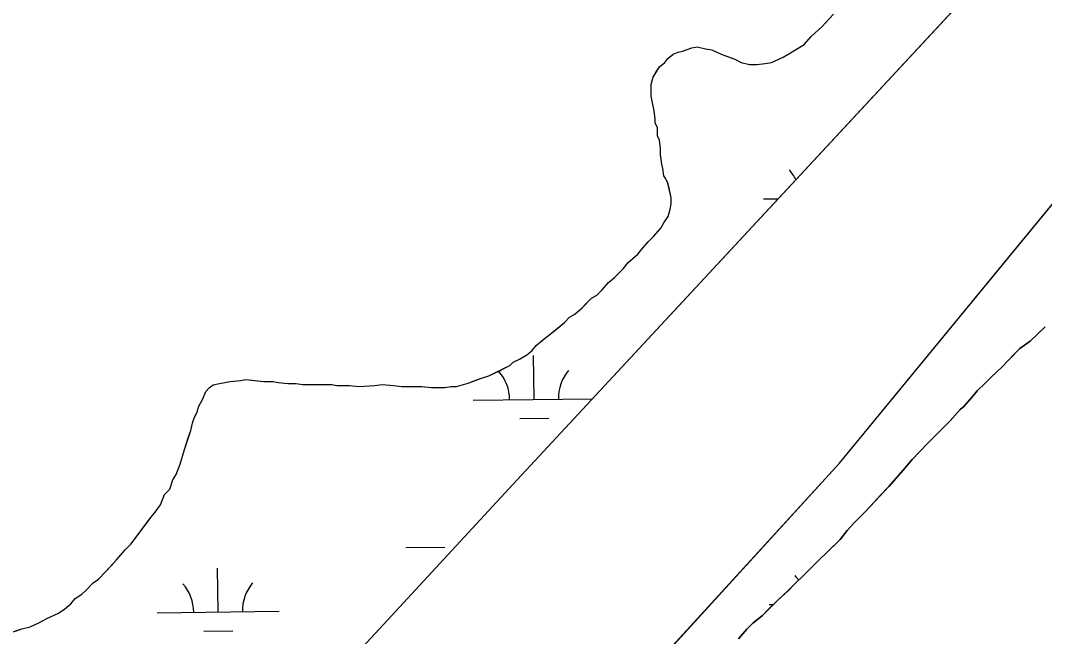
# Model space of a CAD drawing. Extents: x 3767014 to 3805179, y 361544 to 387384.
# Drawn here: x 3771875 to 3772714, y 377988 to 378493 of the extents above; entities that cross this region are included whole.
import ezdxf

# ---------------------------------------------------------------- set-up
doc = ezdxf.new("R2010")
doc.units = 0
doc.layers.add('V-TOPO-SHOR', color=7, linetype='Continuous')
doc.layers.add('V-WETL-SWMP', color=7, linetype='Continuous')

msp = doc.modelspace()

# ---------------------------------------------------------------- linework, layer by layer
at = {"layer": 'V-TOPO-SHOR'}
for points in [[(3771855.032, 377686.4), (3771875.639, 377693.814), (3771893.131, 377702.393), (3771916.066, 377714.089), (3771934.722, 377727.337), (3771954.151, 377742.918), (3771970.854, 377760.832), (3771982.893, 377777.184), (3771993.374, 377793.922), (3772008.515, 377816.888), (3772032.595, 377846.48), (3772278.489, 378112.83), (3772696.858, 378563.759), (3772711.604, 378592.562), (3772713.912, 378613.568), (3772710.774, 378634.958), (3772707.655, 378647.033)], [(3772399.738, 378323.17), (3772402.311, 378327.471), (3772405.743, 378332.632), (3772407.453, 378338.649), (3772408.307, 378342.946), (3772408.301, 378348.102), (3772406.575, 378355.834), (3772405.708, 378360.13), (3772403.986, 378363.567), (3772402.264, 378366.141), (3772401.397, 378372.156), (3772400.535, 378375.593), (3772399.667, 378383.326), (3772399.658, 378388.483), (3772398.792, 378395.356), (3772397.07, 378398.79), (3772397.06, 378405.666), (3772395.337, 378409.1), (3772395.333, 378412.539), (3772394.467, 378419.414), (3772392.738, 378427.145), (3772391.872, 378431.442), (3772391.866, 378437.457), (3772391.862, 378440.893), (3772393.574, 378446.91), (3772396.146, 378451.211), (3772398.718, 378455.512), (3772403.011, 378458.955), (3772405.585, 378462.393), (3772409.878, 378465.838), (3772414.173, 378467.56), (3772417.609, 378468.425), (3772425.34, 378471.011), (3772429.635, 378471.877), (3772436.512, 378470.165), (3772441.669, 378469.313), (3772449.408, 378465.885), (3772453.707, 378464.173), (3772460.586, 378461.603), (3772465.745, 378459.03), (3772472.623, 378457.32), (3772478.638, 378457.326), (3772485.511, 378458.195), (3772490.665, 378459.059), (3772500.115, 378463.368), (3772506.126, 378466.813), (3772517.289, 378473.702), (3772523.296, 378480.584), (3772531.879, 378488.327), (3772541.321, 378498.653)], [(3772388.988, 377957.889), (3772546.31, 378130.39), (3772782.061, 378417.339), (3772784.879, 378419.547)], [(3771870.771, 377992.533), (3771875.923, 377994.257), (3771882.797, 377995.986), (3771890.528, 377999.433), (3771896.539, 378002.877), (3771905.986, 378007.184), (3771911.139, 378010.629), (3771916.29, 378014.932), (3771919.722, 378019.233), (3771925.047, 378022.677), (3771928.479, 378025.776), (3771934.486, 378031.969), (3771938.781, 378035.068), (3771944.959, 378041.435), (3771949.25, 378046.082), (3771953.715, 378050.899), (3771960.752, 378059.156), (3771965.214, 378063.803), (3771972.249, 378072.921), (3771975.854, 378077.738), (3771981.858, 378085.651), (3771985.293, 378089.952), (3771989.581, 378095.973), (3771993.008, 378104.571), (3771997.3, 378108.874), (3771999.868, 378116.611), (3772002.441, 378120.91), (3772005.867, 378129.507), (3772009.291, 378141.543), (3772012.715, 378151.859), (3772014.43, 378157.018), (3772016.14, 378164.239), (3772017.338, 378167.162), (3772019.908, 378172.837), (3772020.764, 378176.619), (3772024.367, 378182.982), (3772026.937, 378189.174), (3772029.511, 378192.098), (3772032.946, 378194.681), (3772038.1, 378195.547), (3772046.692, 378197.275), (3772055.285, 378198.146), (3772059.58, 378199.01), (3772067.315, 378198.16), (3772074.192, 378197.308), (3772077.629, 378197.312), (3772081.926, 378197.318), (3772086.224, 378196.464), (3772093.96, 378195.615), (3772100.835, 378195.623), (3772105.992, 378194.769), (3772115.443, 378194.781), (3772123.178, 378194.789), (3772130.054, 378194.797), (3772134.35, 378193.943), (3772144.664, 378193.956), (3772152.399, 378193.106), (3772165.287, 378193.98), (3772171.302, 378194.849), (3772180.758, 378194.001), (3772187.633, 378193.149), (3772193.648, 378193.157), (3772198.805, 378193.163), (3772203.962, 378193.169), (3772211.695, 378192.319), (3772217.712, 378192.325), (3772222.869, 378192.332), (3772228.024, 378193.198), (3772232.32, 378193.202), (3772241.77, 378195.793), (3772246.065, 378197.517), (3772252.936, 378200.104), (3772258.951, 378201.828), (3772267.538, 378206.135), (3772270.972, 378207.86), (3772276.127, 378210.444), (3772278.702, 378213.025), (3772283.854, 378215.609), (3772289.865, 378219.054), (3772294.16, 378222.497), (3772297.59, 378226.797), (3772302.743, 378231.1), (3772310.468, 378237.125), (3772315.621, 378241.428), (3772320.772, 378245.731), (3772325.062, 378250.034), (3772329.357, 378252.617), (3772335.366, 378257.782), (3772337.94, 378260.362), (3772343.091, 378265.523), (3772347.383, 378268.108), (3772351.676, 378272.408), (3772356.825, 378278.432), (3772361.975, 378282.734), (3772368.842, 378289.618), (3772373.133, 378294.779), (3772380.858, 378301.662), (3772384.29, 378305.965), (3772389.441, 378311.986), (3772393.732, 378316.289), (3772399.738, 378323.17)], [(3772546.77, 378067.68), (3772552.685, 378075.092), (3772558.108, 378081.023), (3772566.491, 378089.424), (3772571.42, 378094.859), (3772580.294, 378104.249), (3772586.702, 378111.169), (3772598.534, 378124.51), (3772605.929, 378133.407), (3772618.254, 378146.256), (3772626.634, 378154.657), (3772636.989, 378165.036), (3772645.369, 378174.426), (3772648.329, 378176.898), (3772655.722, 378185.299), (3772659.173, 378189.745), (3772666.075, 378196.172), (3772671.006, 378201.113), (3772679.389, 378209.021), (3772685.303, 378215.445), (3772688.754, 378218.904), (3772691.22, 378221.376), (3772694.177, 378224.342), (3772702.564, 378230.277), (3772714.891, 378242.139)], [(3772463.445, 377986.129), (3772470.347, 377994.036), (3772475.277, 377998.978), (3772483.168, 378005.405), (3772487.606, 378009.853), (3772495.986, 378018.256), (3772504.369, 378025.669), (3772509.298, 378031.107), (3772517.681, 378039.014), (3772523.106, 378044.452), (3772530.499, 378051.863), (3772534.937, 378055.818), (3772540.36, 378061.256), (3772543.32, 378064.221), (3772546.77, 378067.68)]]:
    msp.add_lwpolyline(points, dxfattribs=at)
at = {"layer": 'V-WETL-SWMP'}
for p, q in [((3772696.858, 378563.759), (3772278.488, 378112.83)), ((3772531.88, 378488.328), (3772541.321, 378498.652)), ((3772523.296, 378480.584), (3772531.88, 378488.328)), ((3772517.289, 378473.702), (3772523.296, 378480.584)), ((3772405.585, 378462.394), (3772409.878, 378465.837)), ((3772409.878, 378465.837), (3772414.173, 378467.561)), ((3772414.173, 378467.561), (3772417.609, 378468.425)), ((3772417.609, 378468.425), (3772425.34, 378471.012)), ((3772425.34, 378471.012), (3772429.636, 378471.877)), ((3772429.636, 378471.877), (3772436.513, 378470.166)), ((3772436.513, 378470.166), (3772441.67, 378469.313)), ((3772441.67, 378469.313), (3772449.409, 378465.885)), ((3772449.409, 378465.885), (3772460.586, 378461.602)), ((3772500.114, 378463.368), (3772506.126, 378466.813)), ((3772506.126, 378466.813), (3772517.289, 378473.702)), ((3772398.719, 378455.511), (3772403.011, 378458.954)), ((3772403.011, 378458.954), (3772405.585, 378462.394)), ((3772460.586, 378461.602), (3772465.745, 378459.03)), ((3772465.745, 378459.03), (3772472.622, 378457.32)), ((3772472.622, 378457.32), (3772478.637, 378457.327)), ((3772478.637, 378457.327), (3772485.511, 378458.194)), ((3772485.511, 378458.194), (3772490.666, 378459.06)), ((3772490.666, 378459.06), (3772500.114, 378463.368)), ((3772393.573, 378446.911), (3772398.719, 378455.511)), ((3772391.861, 378440.894), (3772393.573, 378446.911)), ((3772391.873, 378431.441), (3772391.861, 378440.894)), ((3772394.466, 378419.413), (3772391.873, 378431.441)), ((3772395.333, 378412.539), (3772394.466, 378419.413)), ((3772546.31, 378130.389), (3772782.062, 378417.34)), ((3772395.337, 378409.101), (3772395.333, 378412.539)), ((3772397.06, 378405.666), (3772395.337, 378409.101)), ((3772397.069, 378398.791), (3772397.06, 378405.666)), ((3772398.792, 378395.356), (3772397.069, 378398.791)), ((3772399.659, 378388.482), (3772398.792, 378395.356)), ((3772399.666, 378383.326), (3772399.659, 378388.482)), ((3772400.534, 378375.592), (3772399.666, 378383.326)), ((3772401.398, 378372.156), (3772400.534, 378375.592)), ((3772402.264, 378366.142), (3772401.398, 378372.156)), ((3772403.986, 378363.566), (3772402.264, 378366.142)), ((3772405.709, 378360.13), (3772403.986, 378363.566)), ((3772408.302, 378348.102), (3772405.709, 378360.13)), ((3772407.454, 378338.648), (3772408.308, 378342.946)), ((3772408.308, 378342.946), (3772408.302, 378348.102)), ((3772484.123, 378347.018), (3772495.919, 378347.182)), ((3772402.311, 378327.47), (3772405.743, 378332.631)), ((3772405.743, 378332.631), (3772407.454, 378338.648)), ((3772393.731, 378316.288), (3772399.738, 378323.17)), ((3772399.738, 378323.17), (3772402.311, 378327.47)), ((3772389.44, 378311.986), (3772393.731, 378316.288)), ((3772384.291, 378305.964), (3772389.44, 378311.986)), ((3772373.133, 378294.779), (3772380.858, 378301.663)), ((3772380.858, 378301.663), (3772384.291, 378305.964)), ((3772361.975, 378282.734), (3772368.842, 378289.618)), ((3772368.842, 378289.618), (3772373.133, 378294.779)), ((3772356.824, 378278.431), (3772361.975, 378282.734)), ((3772351.676, 378272.409), (3772356.824, 378278.431)), ((3772335.365, 378257.781), (3772343.09, 378265.524)), ((3772343.09, 378265.524), (3772347.384, 378268.107)), ((3772347.384, 378268.107), (3772351.676, 378272.409)), ((3772329.356, 378252.617), (3772335.365, 378257.781)), ((3772320.771, 378245.732), (3772325.062, 378250.034)), ((3772325.062, 378250.034), (3772329.356, 378252.617)), ((3772310.469, 378237.126), (3772320.771, 378245.732)), ((3772714.89, 378242.138), (3772702.563, 378230.276)), ((3772297.591, 378226.798), (3772302.742, 378231.101)), ((3772302.742, 378231.101), (3772310.469, 378237.126)), ((3772289.866, 378219.054), (3772294.159, 378222.497)), ((3772294.159, 378222.497), (3772297.591, 378226.798)), ((3772694.178, 378224.342), (3772685.304, 378215.446)), ((3772702.563, 378230.276), (3772694.178, 378224.342)), ((3772278.701, 378213.025), (3772283.855, 378215.609)), ((3772283.855, 378215.609), (3772289.866, 378219.054)), ((3772295.917, 378182.526), (3772295.417, 378218.522)), ((3772685.304, 378215.446), (3772679.388, 378209.021)), ((3772258.95, 378201.829), (3772276.127, 378210.444)), ((3772276.127, 378210.444), (3772278.701, 378213.025)), ((3772679.388, 378209.021), (3772671.006, 378201.113)), ((3772038.101, 378195.546), (3772046.692, 378197.275)), ((3772046.692, 378197.275), (3772055.285, 378198.145)), ((3772055.285, 378198.145), (3772059.58, 378199.01)), ((3772059.58, 378199.01), (3772074.192, 378197.308)), ((3772074.192, 378197.308), (3772081.926, 378197.318)), ((3772081.926, 378197.318), (3772086.224, 378196.464)), ((3772241.77, 378195.793), (3772252.936, 378200.103)), ((3772252.936, 378200.103), (3772258.95, 378201.829)), ((3772671.006, 378201.113), (3772666.075, 378196.171)), ((3772024.366, 378182.983), (3772026.936, 378189.173)), ((3772026.936, 378189.173), (3772029.511, 378192.098)), ((3772029.511, 378192.098), (3772032.945, 378194.68)), ((3772032.945, 378194.68), (3772038.101, 378195.546)), ((3772086.224, 378196.464), (3772093.959, 378195.614)), ((3772093.959, 378195.614), (3772100.834, 378195.622)), ((3772100.834, 378195.622), (3772105.991, 378194.769)), ((3772105.991, 378194.769), (3772130.053, 378194.798)), ((3772130.053, 378194.798), (3772134.351, 378193.944)), ((3772134.351, 378193.944), (3772144.664, 378193.956)), ((3772144.664, 378193.956), (3772152.399, 378193.106)), ((3772152.399, 378193.106), (3772165.288, 378193.981)), ((3772165.288, 378193.981), (3772171.303, 378194.848)), ((3772171.303, 378194.848), (3772180.757, 378194)), ((3772180.757, 378194), (3772187.633, 378193.149)), ((3772187.633, 378193.149), (3772203.961, 378193.169)), ((3772203.961, 378193.169), (3772211.696, 378192.319)), ((3772211.696, 378192.319), (3772222.868, 378192.332)), ((3772222.868, 378192.332), (3772228.023, 378193.198)), ((3772228.023, 378193.198), (3772232.32, 378193.203)), ((3772232.32, 378193.203), (3772241.77, 378195.793)), ((3772659.172, 378189.745), (3772655.722, 378185.298)), ((3772666.075, 378196.171), (3772659.172, 378189.745)), ((3772020.764, 378176.619), (3772024.366, 378182.983)), ((3772245.922, 378181.831), (3772343.768, 378183.191)), ((3772655.722, 378185.298), (3772648.328, 378176.897)), ((3772017.338, 378167.162), (3772019.909, 378172.837)), ((3772019.909, 378172.837), (3772020.764, 378176.619)), ((3772645.369, 378174.425), (3772636.988, 378165.036)), ((3772648.328, 378176.897), (3772645.369, 378174.425)), ((3772014.429, 378157.018), (3772016.139, 378164.239)), ((3772016.139, 378164.239), (3772017.338, 378167.162)), ((3772284.133, 378166.93), (3772308.131, 378167.263)), ((3772636.988, 378165.036), (3772618.253, 378146.255)), ((3772009.291, 378141.543), (3772014.429, 378157.018)), ((3772005.868, 378129.508), (3772009.291, 378141.543)), ((3772618.253, 378146.255), (3772605.928, 378133.406)), ((3772388.989, 377957.888), (3772546.31, 378130.389)), ((3772605.928, 378133.406), (3772598.534, 378124.511)), ((3772002.441, 378120.91), (3772005.868, 378129.508)), ((3772598.534, 378124.511), (3772586.703, 378111.169)), ((3771997.3, 378108.873), (3771999.868, 378116.61)), ((3771999.868, 378116.61), (3772002.441, 378120.91)), ((3771993.008, 378104.571), (3771997.3, 378108.873)), ((3772278.488, 378112.83), (3772032.596, 377846.479)), ((3772586.703, 378111.169), (3772571.42, 378094.86)), ((3771989.581, 378095.973), (3771993.008, 378104.571)), ((3771981.859, 378085.651), (3771985.292, 378089.952)), ((3771985.292, 378089.952), (3771989.581, 378095.973)), ((3772566.49, 378089.424), (3772558.108, 378081.022)), ((3772571.42, 378094.86), (3772566.49, 378089.424)), ((3771972.25, 378072.921), (3771981.859, 378085.651)), ((3772558.108, 378081.022), (3772552.686, 378075.092)), ((3771965.214, 378063.803), (3771972.25, 378072.921)), ((3772552.686, 378075.092), (3772546.771, 378067.68)), ((3771960.751, 378059.157), (3771965.214, 378063.803)), ((3772546.771, 378067.68), (3772534.938, 378055.819)), ((3771953.714, 378050.899), (3771960.751, 378059.157)), ((3772190.752, 378060.983), (3772222.748, 378061.427)), ((3772534.938, 378055.819), (3772530.5, 378051.864)), ((3771944.96, 378041.435), (3771953.714, 378050.899)), ((3772530.5, 378051.864), (3772517.681, 378039.014)), ((3771938.781, 378035.068), (3771944.96, 378041.435)), ((3772036.879, 378008.098), (3772036.379, 378044.095)), ((3772517.681, 378039.014), (3772509.299, 378031.106)), ((3771928.479, 378025.775), (3771934.487, 378031.969)), ((3771934.487, 378031.969), (3771938.781, 378035.068)), ((3772509.299, 378031.106), (3772504.369, 378025.67)), ((3771919.722, 378019.233), (3771925.046, 378022.677)), ((3771925.046, 378022.677), (3771928.479, 378025.775)), ((3772504.369, 378025.67), (3772495.986, 378018.255)), ((3771911.139, 378010.629), (3771916.29, 378014.932)), ((3771916.29, 378014.932), (3771919.722, 378019.233)), ((3772495.986, 378018.255), (3772483.167, 378005.405)), ((3772488.744, 378014.375), (3772492.163, 378014.423)), ((3771896.539, 378002.877), (3771905.987, 378007.185)), ((3771905.987, 378007.185), (3771911.139, 378010.629)), ((3771986.884, 378007.404), (3772086.874, 378008.793)), ((3772483.167, 378005.405), (3772475.277, 377998.978)), ((3771875.924, 377994.258), (3771882.797, 377995.985)), ((3771882.797, 377995.985), (3771890.527, 377999.432)), ((3771890.527, 377999.432), (3771896.539, 378002.877)), ((3772475.277, 377998.978), (3772470.347, 377994.036)), ((3771863.039, 377989.946), (3771875.924, 377994.258)), ((3772025.095, 377992.502), (3772049.092, 377992.835)), ((3772470.347, 377994.036), (3772463.445, 377986.129))]:
    msp.add_line(p, q, dxfattribs=at)
for centre, start, end in [((3772478.874, 378347.42), 26.099725, 41.567696), ((3772240.673, 378182.233), 0.024037, 41.567696), ((3772351.148, 378183.768), 140.024034, 181.567693), ((3772483.495, 378014.777), 33.811133, 41.567696), ((3771981.635, 378007.806), 0.024037, 41.567696), ((3772092.11, 378009.34), 140.024034, 181.567693)]:
    msp.add_arc(centre, 35.246, start, end, dxfattribs=at)

doc.saveas('drawing.dxf')
